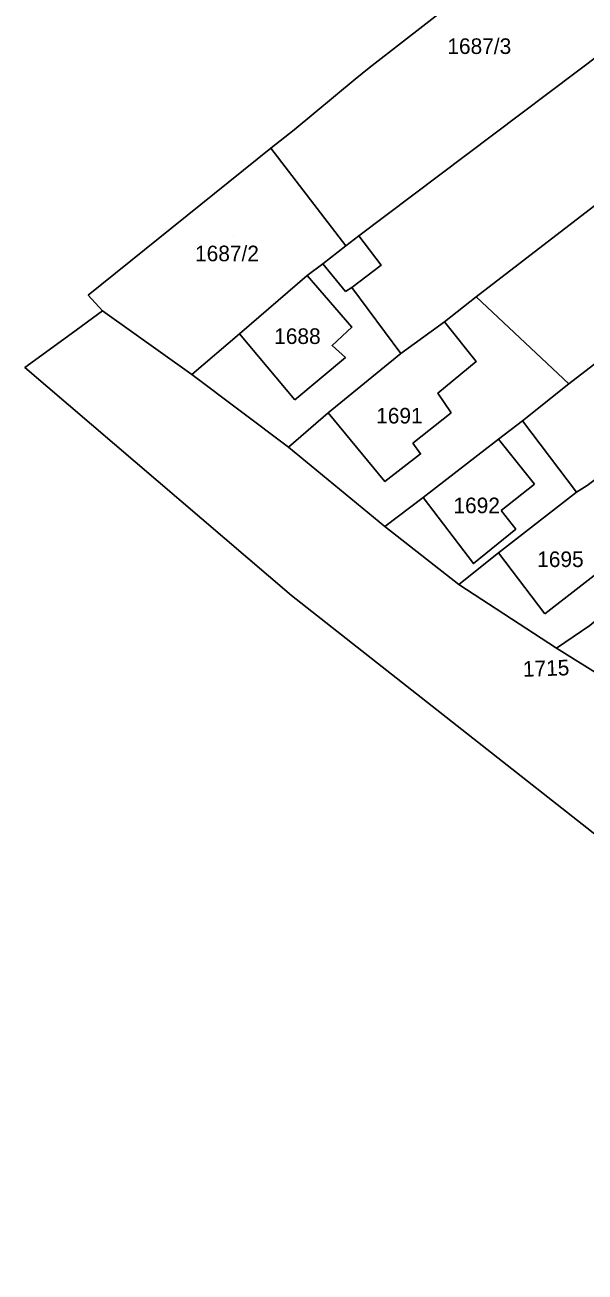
# Model space of a CAD drawing. Extents: x -263943 to -261149, y -1236934 to -1230686.
# Drawn here: x -262938.7 to -262867, y -1235024.5 to -1234864.7 of the extents above; entities that cross this region are included whole.
import ezdxf

# ---------------------------------------------------------------- set-up
doc = ezdxf.new("R2010")
doc.units = 0
for name, color, linetype in [('body_kn', 7, 'Continuous'), ('kladpar_druhypozemkov', 7, 'Continuous'), ('kladpar_hranice', 7, 'Continuous'), ('kladpar_parcelnecisla', 7, 'Continuous'), ('kladpar_plochy', 7, 'Continuous'), ('zappar_hrandruhpozemk', 7, 'Continuous'), ('zuob_linie', 7, 'Continuous'), ('zuob_plochy', 7, 'Continuous')]:
    doc.layers.add(name, color=color, linetype=linetype)

msp = doc.modelspace()

# ---------------------------------------------------------------- linework, layer by layer
at = {"layer": 'body_kn'}
for p, q in [((-262894.59, -1234870.18), (-262894.59, -1234870.18)), ((-262896.39, -1234871.66), (-262896.39, -1234871.66)), ((-262904.23, -1234878.12), (-262904.23, -1234878.12)), ((-262907.19, -1234880.5), (-262907.19, -1234880.5)), ((-262907.19, -1234880.5), (-262907.19, -1234880.5)), ((-262895.95, -1234891.73), (-262895.95, -1234891.73)), ((-262897.59, -1234893), (-262897.59, -1234893)), ((-262902.56, -1234896.81), (-262902.56, -1234896.81)), ((-262902.56, -1234896.81), (-262902.56, -1234896.81)), ((-262900.53, -1234895.29), (-262900.53, -1234895.29)), ((-262893.07, -1234895.46), (-262893.07, -1234895.46)), ((-262893.07, -1234895.46), (-262893.07, -1234895.46)), ((-262896.81, -1234898.34), (-262896.81, -1234898.34)), ((-262896.81, -1234898.34), (-262896.81, -1234898.34)), ((-262930.59, -1234899.33), (-262930.59, -1234899.33)), ((-262930.59, -1234899.33), (-262930.59, -1234899.33)), ((-262897.65, -1234898.84), (-262897.65, -1234898.84)), ((-262880.88, -1234899.52), (-262880.88, -1234899.52)), ((-262880.88, -1234899.52), (-262880.88, -1234899.52)), ((-262928.75, -1234901.33), (-262928.75, -1234901.33)), ((-262884.95, -1234902.74), (-262884.95, -1234902.74)), ((-262932.79, -1234904.28), (-262932.79, -1234904.28)), ((-262911.22, -1234904.26), (-262911.22, -1234904.26)), ((-262896.81, -1234903.41), (-262896.81, -1234903.41)), ((-262899.36, -1234905.78), (-262899.36, -1234905.78)), ((-262897.66, -1234907.31), (-262897.66, -1234907.31)), ((-262890.55, -1234906.8), (-262890.55, -1234906.8)), ((-262880.89, -1234907.82), (-262880.89, -1234907.82)), ((-262938.7, -1234908.6), (-262938.7, -1234908.6)), ((-262917.32, -1234909.51), (-262917.32, -1234909.51)), ((-262869.03, -1234910.69), (-262869.03, -1234910.69)), ((-262869.03, -1234910.69), (-262869.03, -1234910.69)), ((-262904.11, -1234912.72), (-262904.11, -1234912.72)), ((-262885.81, -1234911.88), (-262885.81, -1234911.88)), ((-262899.87, -1234914.42), (-262899.87, -1234914.42)), ((-262899.87, -1234914.42), (-262899.87, -1234914.42)), ((-262884.12, -1234914.42), (-262884.12, -1234914.42)), ((-262874.97, -1234915.43), (-262874.97, -1234915.43)), ((-262874.97, -1234915.43), (-262874.97, -1234915.43)), ((-262904.96, -1234918.82), (-262904.96, -1234918.82)), ((-262889.03, -1234918.31), (-262889.03, -1234918.31)), ((-262878.02, -1234917.8), (-262878.02, -1234917.8)), ((-262888.02, -1234919.66), (-262888.02, -1234919.66)), ((-262892.6, -1234923.22), (-262892.6, -1234923.22)), ((-262873.45, -1234923.56), (-262873.45, -1234923.56)), ((-262887.69, -1234925.25), (-262887.69, -1234925.25)), ((-262887.69, -1234925.25), (-262887.69, -1234925.25)), ((-262868.03, -1234924.57), (-262868.03, -1234924.57)), ((-262877.69, -1234926.94), (-262877.69, -1234926.94)), ((-262892.6, -1234928.98), (-262892.6, -1234928.98)), ((-262875.83, -1234929.31), (-262875.83, -1234929.31)), ((-262878.04, -1234932.36), (-262878.04, -1234932.36)), ((-262878.04, -1234932.36), (-262878.04, -1234932.36)), ((-262881.26, -1234933.72), (-262881.26, -1234933.72)), ((-262883.12, -1234936.42), (-262883.12, -1234936.42)), ((-262904.57, -1234937.8), (-262904.57, -1234937.8)), ((-262872.11, -1234940.15), (-262872.11, -1234940.15)), ((-262870.59, -1234944.55), (-262870.59, -1234944.55))]:
    msp.add_line(p, q, dxfattribs=at)
at = {"layer": 'kladpar_druhypozemkov'}
for p, q in [((-262880.06, -1234866.33), (-262880.06, -1234866.33)), ((-262911.99, -1234891.74), (-262911.99, -1234891.74)), ((-262903.62, -1234903.47), (-262903.62, -1234903.47)), ((-262891.32, -1234913.57), (-262891.32, -1234913.57)), ((-262881.22, -1234924.87), (-262881.22, -1234924.87)), ((-262870.16, -1234932.2), (-262870.16, -1234932.2)), ((-262872.66, -1234946.12), (-262872.66, -1234946.12))]:
    msp.add_line(p, q, dxfattribs=at)
at = {"layer": 'kladpar_hranice'}
for points in [[(-262805.97, -1234876.51), (-262864.47, -1234922.04), (-262866.67, -1234923.73), (-262868.03, -1234924.57), (-262874.97, -1234915.43), (-262869.03, -1234910.69), (-262820.13, -1234873.05), (-262819.35, -1234872.45), (-262753.82, -1234822.19), (-262752.01, -1234834.86), (-262805.97, -1234876.51)], [(-262907.19, -1234880.5), (-262904.23, -1234878.12), (-262896.39, -1234871.66), (-262894.59, -1234870.18), (-262861.19, -1234844.15), (-262850.79, -1234857.67), (-262895.95, -1234891.73), (-262897.59, -1234893), (-262907.19, -1234880.5)], [(-262880.88, -1234899.52), (-262884.95, -1234902.74), (-262890.55, -1234906.8), (-262896.81, -1234898.34), (-262893.07, -1234895.46), (-262895.95, -1234891.73), (-262850.79, -1234857.67), (-262844.57, -1234852.98), (-262833.95, -1234844.92), (-262825.08, -1234856.6), (-262834.76, -1234863.98), (-262836.6, -1234865.4), (-262880.88, -1234899.52)], [(-262869.03, -1234910.69), (-262880.88, -1234899.52), (-262836.6, -1234865.4), (-262820.13, -1234873.05), (-262869.03, -1234910.69)], [(-262930.59, -1234899.33), (-262907.19, -1234880.5), (-262897.59, -1234893), (-262900.53, -1234895.29), (-262902.56, -1234896.81), (-262911.22, -1234904.26), (-262917.32, -1234909.51), (-262928.75, -1234901.33), (-262930.59, -1234899.33)], [(-262893.07, -1234895.46), (-262896.81, -1234898.34), (-262890.55, -1234906.8), (-262899.87, -1234914.42), (-262904.96, -1234918.82), (-262917.32, -1234909.51), (-262911.22, -1234904.26), (-262902.56, -1234896.81), (-262900.53, -1234895.29), (-262897.59, -1234893), (-262895.95, -1234891.73), (-262893.07, -1234895.46)], [(-262874.97, -1234915.43), (-262878.02, -1234917.8), (-262887.69, -1234925.25), (-262892.6, -1234928.98), (-262904.96, -1234918.82), (-262899.87, -1234914.42), (-262890.55, -1234906.8), (-262884.95, -1234902.74), (-262880.88, -1234899.52), (-262869.03, -1234910.69), (-262874.97, -1234915.43)], [(-262846.89, -1234961.99), (-262838.09, -1234969.27), (-262828.78, -1234977.39), (-262819.47, -1234988.23), (-262808.47, -1235000.08), (-262805.02, -1235002.47), (-262794.43, -1235015.95), (-262792.31, -1235018.92), (-262779.02, -1235038.19), (-262791.03, -1235047.75), (-262792.86, -1235045.24), (-262815.52, -1235014.2), (-262846.1, -1234983.82), (-262904.57, -1234937.8), (-262938.7, -1234908.6), (-262932.79, -1234904.28), (-262928.75, -1234901.33), (-262917.32, -1234909.51), (-262904.96, -1234918.82), (-262892.6, -1234928.98), (-262883.12, -1234936.42), (-262870.59, -1234944.55), (-262857.89, -1234952.51), (-262846.89, -1234961.99)], [(-262878.04, -1234932.36), (-262883.12, -1234936.42), (-262892.6, -1234928.98), (-262887.69, -1234925.25), (-262878.02, -1234917.8), (-262874.97, -1234915.43), (-262868.03, -1234924.57), (-262878.04, -1234932.36)], [(-262858.38, -1234935.07), (-262866.35, -1234941.67), (-262870.59, -1234944.55), (-262883.12, -1234936.42), (-262878.04, -1234932.36), (-262868.03, -1234924.57), (-262866.67, -1234923.73), (-262864.47, -1234922.04), (-262855.16, -1234932.53), (-262858.38, -1234935.07)], [(-262841.22, -1234939.53), (-262855.01, -1234950.31), (-262857.89, -1234952.51), (-262870.59, -1234944.55), (-262866.35, -1234941.67), (-262858.38, -1234935.07), (-262855.16, -1234932.53), (-262852.45, -1234930.33), (-262840.93, -1234939.3), (-262841.22, -1234939.53)]]:
    msp.add_lwpolyline(points, dxfattribs=at)
at = {"layer": 'kladpar_plochy'}
for points in [[(-262805.97, -1234876.51), (-262864.47, -1234922.04), (-262866.67, -1234923.73), (-262868.03, -1234924.57), (-262874.97, -1234915.43), (-262869.03, -1234910.69), (-262820.13, -1234873.05), (-262819.35, -1234872.45), (-262753.82, -1234822.19), (-262752.01, -1234834.86)], [(-262907.19, -1234880.5), (-262904.23, -1234878.12), (-262896.39, -1234871.66), (-262894.59, -1234870.18), (-262861.19, -1234844.15), (-262850.79, -1234857.67), (-262895.95, -1234891.73), (-262897.59, -1234893)], [(-262880.88, -1234899.52), (-262884.95, -1234902.74), (-262890.55, -1234906.8), (-262896.81, -1234898.34), (-262893.07, -1234895.46), (-262895.95, -1234891.73), (-262850.79, -1234857.67), (-262844.57, -1234852.98), (-262833.95, -1234844.92), (-262825.08, -1234856.6), (-262834.76, -1234863.98), (-262836.6, -1234865.4)], [(-262869.03, -1234910.69), (-262880.88, -1234899.52), (-262836.6, -1234865.4), (-262820.13, -1234873.05)], [(-262930.59, -1234899.33), (-262907.19, -1234880.5), (-262897.59, -1234893), (-262900.53, -1234895.29), (-262902.56, -1234896.81), (-262911.22, -1234904.26), (-262917.32, -1234909.51), (-262928.75, -1234901.33)], [(-262893.07, -1234895.46), (-262896.81, -1234898.34), (-262890.55, -1234906.8), (-262899.87, -1234914.42), (-262904.96, -1234918.82), (-262917.32, -1234909.51), (-262911.22, -1234904.26), (-262902.56, -1234896.81), (-262900.53, -1234895.29), (-262897.59, -1234893), (-262895.95, -1234891.73)], [(-262874.97, -1234915.43), (-262878.02, -1234917.8), (-262887.69, -1234925.25), (-262892.6, -1234928.98), (-262904.96, -1234918.82), (-262899.87, -1234914.42), (-262890.55, -1234906.8), (-262884.95, -1234902.74), (-262880.88, -1234899.52), (-262869.03, -1234910.69)], [(-262846.89, -1234961.99), (-262838.09, -1234969.27), (-262828.78, -1234977.39), (-262819.47, -1234988.23), (-262808.47, -1235000.08), (-262805.02, -1235002.47), (-262794.43, -1235015.95), (-262792.31, -1235018.92), (-262779.02, -1235038.19), (-262791.03, -1235047.75), (-262792.86, -1235045.24), (-262815.52, -1235014.2), (-262846.1, -1234983.82), (-262904.57, -1234937.8), (-262938.7, -1234908.6), (-262932.79, -1234904.28), (-262928.75, -1234901.33), (-262917.32, -1234909.51), (-262904.96, -1234918.82), (-262892.6, -1234928.98), (-262883.12, -1234936.42), (-262870.59, -1234944.55), (-262857.89, -1234952.51)], [(-262878.04, -1234932.36), (-262883.12, -1234936.42), (-262892.6, -1234928.98), (-262887.69, -1234925.25), (-262878.02, -1234917.8), (-262874.97, -1234915.43), (-262868.03, -1234924.57)], [(-262858.38, -1234935.07), (-262866.35, -1234941.67), (-262870.59, -1234944.55), (-262883.12, -1234936.42), (-262878.04, -1234932.36), (-262868.03, -1234924.57), (-262866.67, -1234923.73), (-262864.47, -1234922.04), (-262855.16, -1234932.53)], [(-262841.22, -1234939.53), (-262855.01, -1234950.31), (-262857.89, -1234952.51), (-262870.59, -1234944.55), (-262866.35, -1234941.67), (-262858.38, -1234935.07), (-262855.16, -1234932.53), (-262852.45, -1234930.33), (-262840.93, -1234939.3)]]:
    msp.add_lwpolyline(points, close=True, dxfattribs=at)
at = {"layer": 'zappar_hrandruhpozemk'}
for p, q in [((-262897.65, -1234898.84), (-262900.53, -1234895.29)), ((-262896.81, -1234898.34), (-262897.65, -1234898.84)), ((-262904.11, -1234912.72), (-262911.22, -1234904.26)), ((-262889.03, -1234918.31), (-262884.12, -1234914.42)), ((-262873.45, -1234923.56), (-262878.02, -1234917.8)), ((-262877.69, -1234926.94), (-262873.45, -1234923.56)), ((-262872.11, -1234940.15), (-262860.58, -1234931.18)), ((-262878.04, -1234932.36), (-262872.11, -1234940.15))]:
    msp.add_line(p, q, dxfattribs=at)
for points in [[(-262902.56, -1234896.81), (-262896.81, -1234903.41), (-262899.36, -1234905.78), (-262897.66, -1234907.31), (-262904.11, -1234912.72)], [(-262884.12, -1234914.42), (-262885.81, -1234911.88), (-262880.89, -1234907.82), (-262884.95, -1234902.74)], [(-262899.87, -1234914.42), (-262892.6, -1234923.22), (-262888.02, -1234919.66), (-262889.03, -1234918.31)], [(-262887.69, -1234925.25), (-262881.26, -1234933.72), (-262875.83, -1234929.31), (-262877.69, -1234926.94)]]:
    msp.add_lwpolyline(points, dxfattribs=at)
at = {"layer": 'zuob_linie'}
for points in [[(-262861.19, -1234844.15), (-262894.59, -1234870.18), (-262896.39, -1234871.66), (-262904.23, -1234878.12), (-262907.19, -1234880.5), (-262930.59, -1234899.33), (-262928.75, -1234901.33), (-262932.79, -1234904.28), (-262938.7, -1234908.6), (-262904.57, -1234937.8), (-262846.1, -1234983.82), (-262815.52, -1235014.2), (-262792.86, -1235045.24)], [(-262792.86, -1235045.24), (-262815.52, -1235014.2), (-262846.1, -1234983.82), (-262904.57, -1234937.8), (-262938.7, -1234908.6), (-262932.79, -1234904.28), (-262928.75, -1234901.33), (-262930.59, -1234899.33), (-262907.19, -1234880.5), (-262904.23, -1234878.12), (-262896.39, -1234871.66), (-262894.59, -1234870.18), (-262861.19, -1234844.15)]]:
    msp.add_lwpolyline(points, dxfattribs=at)
at = {"layer": 'zuob_plochy'}
for points in [[(-262861.19, -1234844.15), (-262894.59, -1234870.18), (-262896.39, -1234871.66), (-262904.23, -1234878.12), (-262907.19, -1234880.5), (-262930.59, -1234899.33), (-262928.75, -1234901.33), (-262932.79, -1234904.28), (-262938.7, -1234908.6), (-262904.57, -1234937.8), (-262846.1, -1234983.82), (-262815.52, -1235014.2), (-262792.86, -1235045.24)], [(-262792.86, -1235045.24), (-262815.52, -1235014.2), (-262846.1, -1234983.82), (-262904.57, -1234937.8), (-262938.7, -1234908.6), (-262932.79, -1234904.28), (-262928.75, -1234901.33), (-262930.59, -1234899.33), (-262907.19, -1234880.5), (-262904.23, -1234878.12), (-262896.39, -1234871.66), (-262894.59, -1234870.18), (-262861.19, -1234844.15)]]:
    msp.add_lwpolyline(points, dxfattribs=at)

# ---------------------------------------------------------------- texts
at = {"layer": 'kladpar_parcelnecisla'}
for s, p in [('1687/3', (-262884.59, -1234868.41)), ('1687/2', (-262916.91, -1234894.98)), ('1688', (-262906.77, -1234905.58)), ('1691', (-262893.71, -1234915.77)), ('1692', (-262883.81, -1234927.27)), ('1695', (-262873.08, -1234934.17))]:
    msp.add_text(s, height=2, dxfattribs=at).set_placement(p)
msp.add_text('1715', height=2, rotation=2, dxfattribs=at).set_placement((-262874.88, -1234948.24))

doc.saveas('drawing.dxf')
